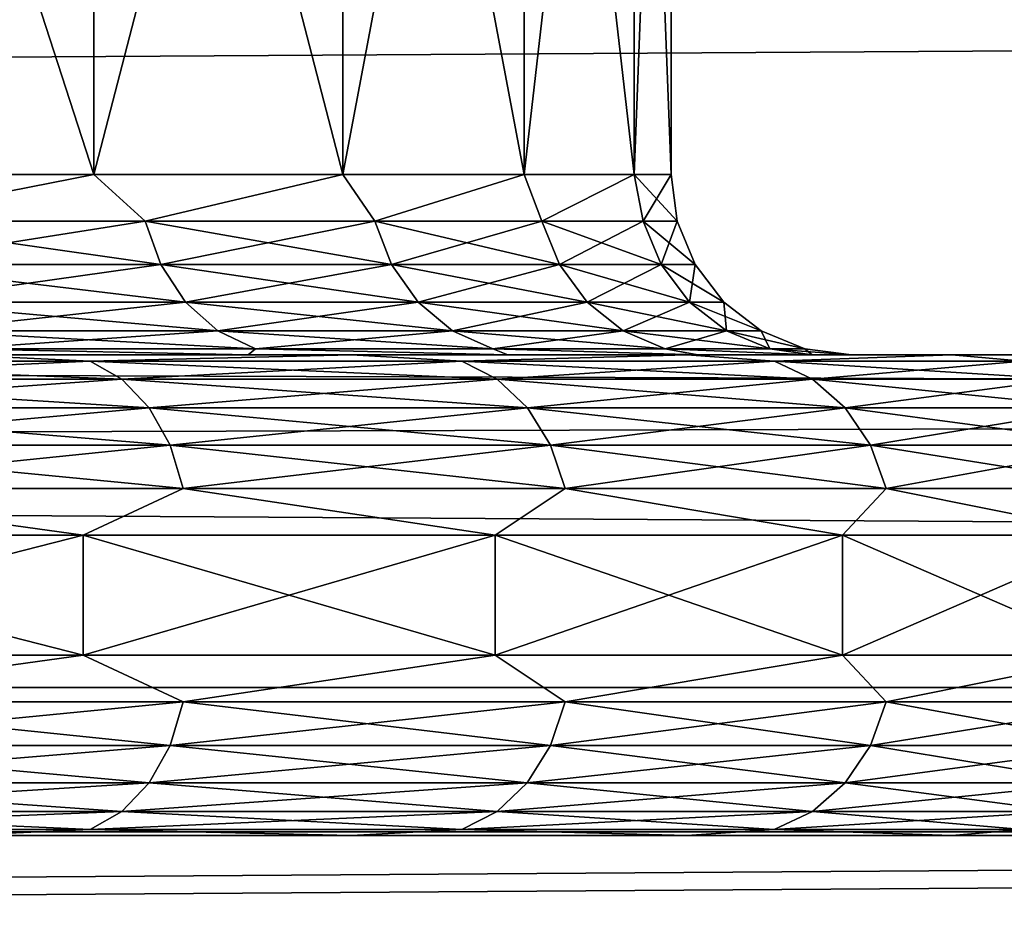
# Model space of a CAD drawing. Header units: metres. Extents: x -150 to 310, y -128 to 84.
# Tile 221 of 465: x 82.02 to 83.65, y 15.45 to 16.96. Entities that reach past the tile are written whole.
import ezdxf

# ---------------------------------------------------------------- set-up
doc = ezdxf.new("R2010")
doc.units = ezdxf.units.M
doc.layers.add('solid_26009703_SW0001', color=7, linetype='CONTINUOUS')
doc.layers.add('solid_26009703_SW0001_01', color=7, linetype='CONTINUOUS')

msp = doc.modelspace()

# ---------------------------------------------------------------- linework, layer by layer
at = {"layer": 'solid_26009703_SW0001'}
for points in [[(127.5, 17.451437, 14.981567), (-127.5, 17.451437, 14.981567), (-127.5, 15.846239, 16.670235)], [(127.5, 15.846239, 16.670235), (127.5, 17.451437, 14.981567), (-127.5, 15.846239, 16.670235)], [(97.199997, 16.989357, -12.343491), (-128, 16.990728, -12.341079), (-128, 15.604132, -14.053188)], [(97.199997, 16.320065, 13.215728), (-128, 15.604132, 14.053188), (-128, 16.990728, 12.341079)], [(97.199997, 16.989357, 12.343491), (97.199997, 16.320065, 13.215728), (-128, 16.990728, 12.341079)], [(97.199997, 16.320065, -13.215728), (97.199997, 16.989357, -12.343491), (-128, 15.604132, -14.053188)], [(97.199997, 15.606041, -14.051743), (97.199997, 16.320065, -13.215728), (-128, 15.604132, -14.053188)], [(97.199997, 16.320065, 13.215728), (97.199997, 15.606041, 14.051743), (-128, 15.604132, 14.053188)], [(127.5, 15.846239, 16.670235), (-127.5, 15.846239, 16.670235), (-127.5, 14.078438, 18.187841)], [(127.5, 14.078438, 18.187841), (127.5, 15.846239, 16.670235), (-127.5, 14.078438, 18.187841)], [(97.199997, 15.606041, -14.051743), (-128, 15.604132, -14.053188), (-128, 14.053188, -15.604132)], [(97.199997, 14.849242, -14.849242), (97.199997, 15.606041, -14.051743), (-128, 14.053188, -15.604132)], [(97.199997, 15.606041, 14.051743), (97.199997, 14.849242, 14.849242), (-128, 15.604132, 14.053188)], [(97.199997, 14.051743, 15.606041), (-128, 14.053188, 15.604132), (-128, 15.604132, 14.053188)], [(97.199997, 14.849242, 14.849242), (97.199997, 14.051743, 15.606041), (-128, 15.604132, 14.053188)], [(84.083221, 15.6, 1.004663), (68.916786, 15.6, 1.004697), (68.849998, 15.6)], [(84.150002, 15.6), (84.083221, 15.6, 1.004663), (68.849998, 15.6)], [(68.916779, 15.6, -1.004663), (84.150002, 15.6), (68.849998, 15.6)], [(83.889648, 15.6, 1.978549), (69.110367, 15.6, 1.978602), (68.916786, 15.6, 1.004697)], [(84.083221, 15.6, 1.004663), (83.889648, 15.6, 1.978549), (68.916786, 15.6, 1.004697)], [(83.566864, 15.6, 2.928069), (69.433151, 15.6, 2.928123), (69.110367, 15.6, 1.978602)], [(83.889648, 15.6, 1.978549), (83.566864, 15.6, 2.928069), (69.110367, 15.6, 1.978602)], [(83.125854, 15.6, 3.823303), (69.874168, 15.6, 3.823353), (69.433151, 15.6, 2.928123)], [(83.566864, 15.6, 2.928069), (83.125854, 15.6, 3.823303), (69.433151, 15.6, 2.928123)], [(82.567963, 15.6, 4.657895), (70.432076, 15.6, 4.65794), (69.874168, 15.6, 3.823353)], [(83.125854, 15.6, 3.823303), (82.567963, 15.6, 4.657895), (69.874168, 15.6, 3.823353)], [(82.567963, 15.6, 4.657895), (81.910393, 15.6, 5.407857), (70.432076, 15.6, 4.65794)]]:
    msp.add_3dface(points, dxfattribs=at)
at = {"layer": 'solid_26009703_SW0001_01'}
for points in [[(82.139168, 18.299999, -3.429255), (82.139168, 16.700001, -3.429255), (81.619698, 16.700001, -4.165181)], [(81.619698, 18.299999, -4.165181), (82.139168, 18.299999, -3.429255), (81.619698, 16.700001, -4.165181)], [(81.619698, 18.299999, 4.165181), (81.619698, 16.700001, 4.165181), (82.139168, 16.700001, 3.429255)], [(82.139168, 18.299999, 3.429255), (81.619698, 18.299999, 4.165181), (82.139168, 16.700001, 3.429255)], [(82.553596, 18.299999, -2.629448), (82.553596, 16.700001, -2.629448), (82.139168, 16.700001, -3.429255)], [(82.139168, 18.299999, -3.429255), (82.553596, 18.299999, -2.629448), (82.139168, 16.700001, -3.429255)], [(82.139168, 18.299999, 3.429255), (82.139168, 16.700001, 3.429255), (82.553596, 16.700001, 2.629447)], [(82.553596, 18.299999, 2.629447), (82.139168, 18.299999, 3.429255), (82.553596, 16.700001, 2.629447)], [(82.855255, 18.299999, -1.780659), (82.855255, 16.700001, -1.780659), (82.553596, 16.700001, -2.629448)], [(82.553596, 18.299999, -2.629448), (82.855255, 18.299999, -1.780659), (82.553596, 16.700001, -2.629448)], [(82.553596, 18.299999, 2.629447), (82.553596, 16.700001, 2.629447), (82.855255, 16.700001, 1.780658)], [(82.855255, 18.299999, 1.780658), (82.553596, 18.299999, 2.629447), (82.855255, 16.700001, 1.780658)], [(83.038528, 18.299999, -0.8987), (83.038528, 16.700001, -0.8987), (82.855255, 16.700001, -1.780659)], [(82.855255, 18.299999, -1.780659), (83.038528, 18.299999, -0.8987), (82.855255, 16.700001, -1.780659)], [(82.855255, 18.299999, 1.780658), (82.855255, 16.700001, 1.780658), (83.038528, 16.700001, 0.8987)], [(83.038528, 18.299999, 0.8987), (82.855255, 18.299999, 1.780658), (83.038528, 16.700001, 0.8987)], [(83.099998, 18.299999), (83.099998, 16.700001), (83.038528, 16.700001, -0.8987)], [(83.038528, 18.299999, -0.8987), (83.099998, 18.299999), (83.038528, 16.700001, -0.8987)], [(83.038528, 18.299999, 0.8987), (83.099998, 16.700001), (83.099998, 18.299999)], [(83.038528, 18.299999, 0.8987), (83.038528, 16.700001, 0.8987), (83.099998, 16.700001)], [(-127.5, 17.451437, -14.981567), (127.5, 17.451437, -14.981567), (127.5, 15.846239, -16.670235)], [(-127.5, 15.846239, -16.670235), (-127.5, 17.451437, -14.981567), (127.5, 15.846239, -16.670235)], [(81.744179, 16.622658, -4.023999), (81.619698, 16.700001, -4.165181), (82.139168, 16.700001, -3.429255)], [(81.744179, 16.622658, 4.023999), (82.139168, 16.700001, 3.429255), (81.619698, 16.700001, 4.165181)], [(82.224548, 16.622658, -3.305071), (81.744179, 16.622658, -4.023999), (82.139168, 16.700001, -3.429255)], [(81.744179, 16.622658, 4.023999), (82.224548, 16.622658, 3.305071), (82.139168, 16.700001, 3.429255)], [(82.224548, 16.622658, -3.305071), (82.139168, 16.700001, -3.429255), (82.553596, 16.700001, -2.629448)], [(82.224548, 16.622658, 3.305071), (82.553596, 16.700001, 2.629447), (82.139168, 16.700001, 3.429255)], [(82.606972, 16.622658, -2.529592), (82.224548, 16.622658, -3.305071), (82.553596, 16.700001, -2.629448)], [(82.224548, 16.622658, 3.305071), (82.606972, 16.622658, 2.529592), (82.553596, 16.700001, 2.629447)], [(82.606972, 16.622658, -2.529592), (82.553596, 16.700001, -2.629448), (82.855255, 16.700001, -1.780659)], [(82.606972, 16.622658, 2.529592), (82.855255, 16.700001, 1.780658), (82.553596, 16.700001, 2.629447)], [(82.884903, 16.622658, -1.71083), (82.606972, 16.622658, -2.529592), (82.855255, 16.700001, -1.780659)], [(82.606972, 16.622658, 2.529592), (82.884903, 16.622658, 1.71083), (82.855255, 16.700001, 1.780658)], [(82.884903, 16.622658, -1.71083), (82.855255, 16.700001, -1.780659), (83.038528, 16.700001, -0.8987)], [(82.884903, 16.622658, 1.71083), (83.038528, 16.700001, 0.8987), (82.855255, 16.700001, 1.780658)], [(83.053589, 16.622658, -0.862797), (82.884903, 16.622658, -1.71083), (83.038528, 16.700001, -0.8987)], [(82.884903, 16.622658, 1.71083), (83.053589, 16.622658, 0.862797), (83.038528, 16.700001, 0.8987)], [(83.053589, 16.622658, -0.862797), (83.038528, 16.700001, -0.8987), (83.099998, 16.700001)], [(83.110138, 16.622658), (83.099998, 16.700001), (83.038528, 16.700001, 0.8987)], [(83.053589, 16.622658, 0.862797), (83.110138, 16.622658), (83.038528, 16.700001, 0.8987)], [(83.110138, 16.622658), (83.053589, 16.622658, -0.862797), (83.099998, 16.700001)], [(81.767929, 16.550203, -4.042222), (81.744179, 16.622658, -4.023999), (82.224548, 16.622658, -3.305071)], [(82.250473, 16.550203, 3.320037), (82.224548, 16.622658, 3.305071), (81.744179, 16.622658, 4.023999)], [(81.767929, 16.550203, 4.042222), (82.250473, 16.550203, 3.320037), (81.744179, 16.622658, 4.023999)], [(82.250473, 16.550203, -3.320037), (81.767929, 16.550203, -4.042222), (82.224548, 16.622658, -3.305071)], [(82.250473, 16.550203, -3.320037), (82.224548, 16.622658, -3.305071), (82.606972, 16.622658, -2.529592)], [(82.634628, 16.550203, 2.541047), (82.606972, 16.622658, 2.529592), (82.224548, 16.622658, 3.305071)], [(82.250473, 16.550203, 3.320037), (82.634628, 16.550203, 2.541047), (82.224548, 16.622658, 3.305071)], [(82.634628, 16.550203, -2.541047), (82.250473, 16.550203, -3.320037), (82.606972, 16.622658, -2.529592)], [(82.634628, 16.550203, -2.541047), (82.606972, 16.622658, -2.529592), (82.884903, 16.622658, -1.71083)], [(82.913818, 16.550203, 1.718578), (82.884903, 16.622658, 1.71083), (82.606972, 16.622658, 2.529592)], [(82.634628, 16.550203, 2.541047), (82.913818, 16.550203, 1.718578), (82.606972, 16.622658, 2.529592)], [(82.913818, 16.550203, -1.718578), (82.634628, 16.550203, -2.541047), (82.884903, 16.622658, -1.71083)], [(82.913818, 16.550203, -1.718578), (82.884903, 16.622658, -1.71083), (83.053589, 16.622658, -0.862797)], [(83.083267, 16.550203, 0.866704), (83.053589, 16.622658, 0.862797), (82.884903, 16.622658, 1.71083)], [(82.913818, 16.550203, 1.718578), (83.083267, 16.550203, 0.866704), (82.884903, 16.622658, 1.71083)], [(83.083267, 16.550203, -0.866704), (82.913818, 16.550203, -1.718578), (83.053589, 16.622658, -0.862797)], [(83.083267, 16.550203, -0.866704), (83.053589, 16.622658, -0.862797), (83.110138, 16.622658)], [(83.053589, 16.622658, 0.862797), (83.140076, 16.550203), (83.110138, 16.622658)], [(83.083267, 16.550203, 0.866704), (83.140076, 16.550203), (83.053589, 16.622658, 0.862797)], [(83.140076, 16.550203), (83.083267, 16.550203, -0.866704), (83.110138, 16.622658)], [(81.805756, 16.48798, -4.071249), (81.767929, 16.550203, -4.042222), (82.250473, 16.550203, -3.320037)], [(82.291771, 16.48798, 3.343879), (82.250473, 16.550203, 3.320037), (81.767929, 16.550203, 4.042222)], [(81.805756, 16.48798, 4.071249), (82.291771, 16.48798, 3.343879), (81.767929, 16.550203, 4.042222)], [(82.291771, 16.48798, -3.343879), (81.805756, 16.48798, -4.071249), (82.250473, 16.550203, -3.320037)], [(82.291771, 16.48798, -3.343879), (82.250473, 16.550203, -3.320037), (82.634628, 16.550203, -2.541047)], [(82.67868, 16.48798, 2.559294), (82.634628, 16.550203, 2.541047), (82.250473, 16.550203, 3.320037)], [(82.291771, 16.48798, 3.343879), (82.67868, 16.48798, 2.559294), (82.250473, 16.550203, 3.320037)], [(82.67868, 16.48798, -2.559294), (82.291771, 16.48798, -3.343879), (82.634628, 16.550203, -2.541047)], [(82.67868, 16.48798, -2.559294), (82.634628, 16.550203, -2.541047), (82.913818, 16.550203, -1.718578)], [(82.959877, 16.48798, 1.730919), (82.913818, 16.550203, 1.718578), (82.634628, 16.550203, 2.541047)], [(82.67868, 16.48798, 2.559294), (82.959877, 16.48798, 1.730919), (82.634628, 16.550203, 2.541047)], [(82.959877, 16.48798, -1.730919), (82.67868, 16.48798, -2.559294), (82.913818, 16.550203, -1.718578)], [(82.959877, 16.48798, -1.730919), (82.913818, 16.550203, -1.718578), (83.083267, 16.550203, -0.866704)], [(83.130539, 16.48798, 0.872927), (83.083267, 16.550203, 0.866704), (82.913818, 16.550203, 1.718578)], [(82.959877, 16.48798, 1.730919), (83.130539, 16.48798, 0.872927), (82.913818, 16.550203, 1.718578)], [(83.130539, 16.48798, -0.872927), (82.959877, 16.48798, -1.730919), (83.083267, 16.550203, -0.866704)], [(83.130539, 16.48798, -0.872927), (83.083267, 16.550203, -0.866704), (83.140076, 16.550203)], [(83.083267, 16.550203, 0.866704), (83.187759, 16.48798), (83.140076, 16.550203)], [(83.130539, 16.48798, 0.872927), (83.187759, 16.48798), (83.083267, 16.550203, 0.866704)], [(83.187759, 16.48798), (83.130539, 16.48798, -0.872927), (83.140076, 16.550203)], [(81.85508, 16.440231, -4.109098), (81.805756, 16.48798, -4.071249), (82.291771, 16.48798, -3.343879)], [(82.345612, 16.440231, 3.374966), (82.291771, 16.48798, 3.343879), (81.805756, 16.48798, 4.071249)], [(81.85508, 16.440231, 4.109098), (82.345612, 16.440231, 3.374966), (81.805756, 16.48798, 4.071249)], [(82.345612, 16.440231, -3.374966), (81.85508, 16.440231, -4.109098), (82.291771, 16.48798, -3.343879)], [(82.345612, 16.440231, -3.374966), (82.291771, 16.48798, -3.343879), (82.67868, 16.48798, -2.559294)], [(82.736122, 16.440231, 2.583087), (82.67868, 16.48798, 2.559294), (82.291771, 16.48798, 3.343879)], [(82.345612, 16.440231, 3.374966), (82.736122, 16.440231, 2.583087), (82.291771, 16.48798, 3.343879)], [(82.736122, 16.440231, -2.583087), (82.345612, 16.440231, -3.374966), (82.67868, 16.48798, -2.559294)], [(82.736122, 16.440231, -2.583087), (82.67868, 16.48798, -2.559294), (82.959877, 16.48798, -1.730919)], [(83.019936, 16.440231, 1.747011), (82.959877, 16.48798, 1.730919), (82.67868, 16.48798, 2.559294)], [(82.736122, 16.440231, 2.583087), (83.019936, 16.440231, 1.747011), (82.67868, 16.48798, 2.559294)], [(83.019936, 16.440231, -1.747011), (82.736122, 16.440231, -2.583087), (82.959877, 16.48798, -1.730919)], [(83.019936, 16.440231, -1.747011), (82.959877, 16.48798, -1.730919), (83.130539, 16.48798, -0.872927)], [(83.192184, 16.440231, 0.881043), (83.130539, 16.48798, 0.872927), (82.959877, 16.48798, 1.730919)], [(83.019936, 16.440231, 1.747011), (83.192184, 16.440231, 0.881043), (82.959877, 16.48798, 1.730919)], [(83.192184, 16.440231, -0.881043), (83.019936, 16.440231, -1.747011), (83.130539, 16.48798, -0.872927)], [(83.192184, 16.440231, -0.881043), (83.130539, 16.48798, -0.872927), (83.187759, 16.48798)], [(83.130539, 16.48798, 0.872927), (83.249931, 16.440231), (83.187759, 16.48798)], [(83.192184, 16.440231, 0.881043), (83.249931, 16.440231), (83.130539, 16.48798, 0.872927)], [(83.249931, 16.440231), (83.192184, 16.440231, -0.881043), (83.187759, 16.48798)], [(81.912537, 16.410223, -4.153186), (81.85508, 16.440231, -4.109098), (82.345612, 16.440231, -3.374966)], [(82.408333, 16.410223, 3.411177), (82.345612, 16.440231, 3.374966), (81.85508, 16.440231, 4.109098)], [(81.912537, 16.410223, 4.153186), (82.408333, 16.410223, 3.411177), (81.85508, 16.440231, 4.109098)], [(82.408333, 16.410223, -3.411177), (81.912537, 16.410223, -4.153186), (82.345612, 16.440231, -3.374966)], [(82.408333, 16.410223, -3.411177), (82.345612, 16.440231, -3.374966), (82.736122, 16.440231, -2.583087)], [(82.803032, 16.410223, 2.610802), (82.736122, 16.440231, 2.583087), (82.345612, 16.440231, 3.374966)], [(82.408333, 16.410223, 3.411177), (82.803032, 16.410223, 2.610802), (82.345612, 16.440231, 3.374966)], [(82.803032, 16.410223, -2.610802), (82.408333, 16.410223, -3.411177), (82.736122, 16.440231, -2.583087)], [(82.803032, 16.410223, -2.610802), (82.736122, 16.440231, -2.583087), (83.019936, 16.440231, -1.747011)], [(83.08989, 16.410223, 1.765755), (83.019936, 16.440231, 1.747011), (82.736122, 16.440231, 2.583087)], [(82.803032, 16.410223, 2.610802), (83.08989, 16.410223, 1.765755), (82.736122, 16.440231, 2.583087)], [(83.08989, 16.410223, -1.765755), (82.803032, 16.410223, -2.610802), (83.019936, 16.440231, -1.747011)], [(83.08989, 16.410223, -1.765755), (83.019936, 16.440231, -1.747011), (83.192184, 16.440231, -0.881043)], [(83.263985, 16.410223, 0.890496), (83.192184, 16.440231, 0.881043), (83.019936, 16.440231, 1.747011)], [(83.08989, 16.410223, 1.765755), (83.263985, 16.410223, 0.890496), (83.019936, 16.440231, 1.747011)], [(83.263985, 16.410223, -0.890496), (83.08989, 16.410223, -1.765755), (83.192184, 16.440231, -0.881043)], [(83.263985, 16.410223, -0.890496), (83.192184, 16.440231, -0.881043), (83.249931, 16.440231)], [(83.192184, 16.440231, 0.881043), (83.322357, 16.410223), (83.249931, 16.440231)], [(83.263985, 16.410223, 0.890496), (83.322357, 16.410223), (83.192184, 16.440231, 0.881043)], [(83.322357, 16.410223), (83.263985, 16.410223, -0.890496), (83.249931, 16.440231)], [(81.912537, 16.410223, 4.153186), (81.85144, 16.4, 4.355413), (82.396133, 16.4, 3.583447)], [(81.912537, 16.410223, -4.153186), (82.396172, 16.4, -3.583392), (81.851479, 16.4, -4.355364)], [(82.408333, 16.410223, -3.411177), (82.396172, 16.4, -3.583392), (81.912537, 16.410223, -4.153186)], [(81.912537, 16.410223, 4.153186), (82.396133, 16.4, 3.583447), (82.408333, 16.410223, 3.411177)], [(82.408333, 16.410223, 3.411177), (82.396133, 16.4, 3.583447), (82.827995, 16.4, 2.749725)], [(82.408333, 16.410223, -3.411177), (82.828018, 16.4, -2.749666), (82.396172, 16.4, -3.583392)], [(82.803032, 16.410223, -2.610802), (82.828018, 16.4, -2.749666), (82.408333, 16.410223, -3.411177)], [(82.408333, 16.410223, 3.411177), (82.827995, 16.4, 2.749725), (82.803032, 16.410223, 2.610802)], [(82.803032, 16.410223, -2.610802), (83.144516, 16.4, -1.859778), (82.828018, 16.4, -2.749666)], [(83.08989, 16.410223, -1.765755), (83.144516, 16.4, -1.859778), (82.803032, 16.410223, -2.610802)], [(82.803032, 16.410223, 2.610802), (82.827995, 16.4, 2.749725), (83.144501, 16.4, 1.859837)], [(82.803032, 16.410223, 2.610802), (83.144501, 16.4, 1.859837), (83.08989, 16.410223, 1.765755)], [(83.08989, 16.410223, -1.765755), (83.334587, 16.4, -0.944784), (83.144516, 16.4, -1.859778)], [(83.263985, 16.410223, -0.890496), (83.334587, 16.4, -0.944784), (83.08989, 16.410223, -1.765755)], [(83.08989, 16.410223, 1.765755), (83.144501, 16.4, 1.859837), (83.334579, 16.4, 0.944822)], [(83.08989, 16.410223, 1.765755), (83.334579, 16.4, 0.944822), (83.263985, 16.410223, 0.890496)], [(83.263985, 16.410223, 0.890496), (83.334579, 16.4, 0.944822), (83.400002, 16.4)], [(83.263985, 16.410223, 0.890496), (83.400002, 16.4), (83.322357, 16.410223)], [(83.322357, 16.410223), (83.334587, 16.4, -0.944784), (83.263985, 16.410223, -0.890496)], [(83.322357, 16.410223), (83.400002, 16.4), (83.334587, 16.4, -0.944784)], [(81.209999, 16.4, 5.041727), (81.910385, 16.4, 5.407865), (82.567955, 16.4, 4.657904)], [(81.85144, 16.4, 4.355413), (81.209999, 16.4, 5.041727), (82.567955, 16.4, 4.657904)], [(81.210045, 16.4, -5.041684), (82.567924, 16.4, -4.657939), (81.910355, 16.4, -5.407897)], [(81.210045, 16.4, -5.041684), (81.851479, 16.4, -4.355364), (82.567924, 16.4, -4.657939)], [(82.133209, 16.389778, -5.289937), (81.425789, 16.389778, -5.954253), (81.910355, 16.4, -5.407897)], [(81.425789, 16.389778, 5.954253), (82.133209, 16.389778, 5.289937), (81.910385, 16.4, 5.407865)], [(81.471947, 16.359768, -6.010056), (81.425789, 16.389778, -5.954253), (82.133209, 16.389778, -5.289937)], [(82.186005, 16.359768, 5.339514), (82.133209, 16.389778, 5.289937), (81.425789, 16.389778, 5.954253)], [(81.471947, 16.359768, 6.010056), (82.186005, 16.359768, 5.339514), (81.425789, 16.389778, 5.954253)], [(82.186005, 16.359768, -5.339514), (81.471947, 16.359768, -6.010056), (82.133209, 16.389778, -5.289937)], [(81.85144, 16.4, 4.355413), (82.567955, 16.4, 4.657904), (83.125854, 16.4, 3.823313)], [(82.396133, 16.4, 3.583447), (81.85144, 16.4, 4.355413), (83.125854, 16.4, 3.823313)], [(81.851479, 16.4, -4.355364), (83.125832, 16.4, -3.823353), (82.567924, 16.4, -4.657939)], [(81.851479, 16.4, -4.355364), (82.396172, 16.4, -3.583392), (83.125832, 16.4, -3.823353)], [(82.133209, 16.389778, -5.289937), (81.910355, 16.4, -5.407897), (82.567924, 16.4, -4.657939)], [(82.133209, 16.389778, 5.289937), (82.567955, 16.4, 4.657904), (81.910385, 16.4, 5.407865)], [(82.751793, 16.389778, -4.542196), (82.133209, 16.389778, -5.289937), (82.567924, 16.4, -4.657939)], [(82.133209, 16.389778, 5.289937), (82.751793, 16.389778, 4.542196), (82.567955, 16.4, 4.657904)], [(82.186005, 16.359768, -5.339514), (82.133209, 16.389778, -5.289937), (82.751793, 16.389778, -4.542196)], [(82.810387, 16.359768, 4.584765), (82.751793, 16.389778, 4.542196), (82.133209, 16.389778, 5.289937)], [(82.186005, 16.359768, 5.339514), (82.810387, 16.359768, 4.584765), (82.133209, 16.389778, 5.289937)], [(82.810387, 16.359768, -4.584765), (82.186005, 16.359768, -5.339514), (82.751793, 16.389778, -4.542196)], [(82.396133, 16.4, 3.583447), (83.125854, 16.4, 3.823313), (83.566864, 16.4, 2.928081)], [(82.827995, 16.4, 2.749725), (82.396133, 16.4, 3.583447), (83.566864, 16.4, 2.928081)], [(82.396172, 16.4, -3.583392), (83.566849, 16.4, -2.928124), (83.125832, 16.4, -3.823353)], [(82.396172, 16.4, -3.583392), (82.828018, 16.4, -2.749666), (83.566849, 16.4, -2.928124)], [(82.751793, 16.389778, -4.542196), (82.567924, 16.4, -4.657939), (83.125832, 16.4, -3.823353)], [(82.751793, 16.389778, 4.542196), (83.125854, 16.4, 3.823313), (82.567955, 16.4, 4.657904)], [(83.27179, 16.389778, -3.722822), (82.751793, 16.389778, -4.542196), (83.125832, 16.4, -3.823353)], [(82.751793, 16.389778, 4.542196), (83.27179, 16.389778, 3.722822), (83.125854, 16.4, 3.823313)], [(82.810387, 16.359768, -4.584765), (82.751793, 16.389778, -4.542196), (83.27179, 16.389778, -3.722822)], [(83.335251, 16.359768, 3.757711), (83.27179, 16.389778, 3.722822), (82.751793, 16.389778, 4.542196)], [(82.810387, 16.359768, 4.584765), (83.335251, 16.359768, 3.757711), (82.751793, 16.389778, 4.542196)], [(83.335251, 16.359768, -3.757711), (82.810387, 16.359768, -4.584765), (83.27179, 16.389778, -3.722822)], [(82.827995, 16.4, 2.749725), (83.566864, 16.4, 2.928081), (83.889648, 16.4, 1.978561)], [(83.144501, 16.4, 1.859837), (82.827995, 16.4, 2.749725), (83.889648, 16.4, 1.978561)], [(82.828018, 16.4, -2.749666), (83.889633, 16.4, -1.978604), (83.566849, 16.4, -2.928124)], [(82.828018, 16.4, -2.749666), (83.144516, 16.4, -1.859778), (83.889633, 16.4, -1.978604)], [(83.27179, 16.389778, -3.722822), (83.125832, 16.4, -3.823353), (83.566849, 16.4, -2.928124)], [(83.27179, 16.389778, 3.722822), (83.566864, 16.4, 2.928081), (83.125854, 16.4, 3.823313)], [(83.144501, 16.4, 1.859837), (83.889648, 16.4, 1.978561), (84.083221, 16.4, 1.004671)], [(83.334579, 16.4, 0.944822), (83.144501, 16.4, 1.859837), (84.083221, 16.4, 1.004671)], [(83.144516, 16.4, -1.859778), (84.083214, 16.4, -1.004699), (83.889633, 16.4, -1.978604)], [(83.144516, 16.4, -1.859778), (83.334587, 16.4, -0.944784), (84.083214, 16.4, -1.004699)], [(83.684982, 16.389778, -2.844736), (83.27179, 16.389778, -3.722822), (83.566849, 16.4, -2.928124)], [(83.27179, 16.389778, 3.722822), (83.684982, 16.389778, 2.844736), (83.566864, 16.4, 2.928081)], [(83.335251, 16.359768, -3.757711), (83.27179, 16.389778, -3.722822), (83.684982, 16.389778, -2.844736)], [(83.752319, 16.359768, 2.871397), (83.684982, 16.389778, 2.844736), (83.27179, 16.389778, 3.722822)], [(83.335251, 16.359768, 3.757711), (83.752319, 16.359768, 2.871397), (83.27179, 16.389778, 3.722822)], [(83.334579, 16.4, 0.944822), (84.083221, 16.4, 1.004671), (84.150002, 16.4)], [(83.334579, 16.4, 0.944822), (84.150002, 16.4), (83.400002, 16.4)], [(83.334587, 16.4, -0.944784), (83.400002, 16.4), (84.083214, 16.4, -1.004699)], [(83.752319, 16.359768, -2.871397), (83.335251, 16.359768, -3.757711), (83.684982, 16.389778, -2.844736)], [(83.400002, 16.4), (84.150002, 16.4), (84.083214, 16.4, -1.004699)], [(83.684982, 16.389778, -2.844736), (83.566849, 16.4, -2.928124), (83.889633, 16.4, -1.978604)], [(83.684982, 16.389778, 2.844736), (83.889648, 16.4, 1.978561), (83.566864, 16.4, 2.928081)], [(81.511581, 16.312021, -6.057962), (81.471947, 16.359768, -6.010056), (82.186005, 16.359768, -5.339514)], [(82.231331, 16.312021, 5.382076), (82.186005, 16.359768, 5.339514), (81.471947, 16.359768, 6.010056)], [(81.511581, 16.312021, 6.057962), (82.231331, 16.312021, 5.382076), (81.471947, 16.359768, 6.010056)], [(82.231331, 16.312021, -5.382076), (81.511581, 16.312021, -6.057962), (82.186005, 16.359768, -5.339514)], [(82.231331, 16.312021, -5.382076), (82.186005, 16.359768, -5.339514), (82.810387, 16.359768, -4.584765)], [(82.860687, 16.312021, 4.621311), (82.810387, 16.359768, 4.584765), (82.186005, 16.359768, 5.339514)], [(82.231331, 16.312021, 5.382076), (82.860687, 16.312021, 4.621311), (82.186005, 16.359768, 5.339514)], [(82.860687, 16.312021, -4.621311), (82.231331, 16.312021, -5.382076), (82.810387, 16.359768, -4.584765)], [(82.860687, 16.312021, -4.621311), (82.810387, 16.359768, -4.584765), (83.335251, 16.359768, -3.757711)], [(83.389732, 16.312021, 3.787664), (83.335251, 16.359768, 3.757711), (82.810387, 16.359768, 4.584765)], [(82.860687, 16.312021, 4.621311), (83.389732, 16.312021, 3.787664), (82.810387, 16.359768, 4.584765)], [(83.389732, 16.312021, -3.787664), (82.860687, 16.312021, -4.621311), (83.335251, 16.359768, -3.757711)], [(83.389732, 16.312021, -3.787664), (83.335251, 16.359768, -3.757711), (83.752319, 16.359768, -2.871397)], [(83.810127, 16.312021, 2.894285), (83.752319, 16.359768, 2.871397), (83.335251, 16.359768, 3.757711)], [(83.389732, 16.312021, 3.787664), (83.810127, 16.312021, 2.894285), (83.335251, 16.359768, 3.757711)], [(83.810127, 16.312021, -2.894285), (83.389732, 16.312021, -3.787664), (83.752319, 16.359768, -2.871397)], [(81.541977, 16.249796, -6.094702), (81.511581, 16.312021, -6.057962), (82.231331, 16.312021, -5.382076)], [(82.26609, 16.249796, 5.414717), (82.231331, 16.312021, 5.382076), (81.511581, 16.312021, 6.057962)], [(81.541977, 16.249796, 6.094702), (82.26609, 16.249796, 5.414717), (81.511581, 16.312021, 6.057962)], [(82.26609, 16.249796, -5.414717), (81.541977, 16.249796, -6.094702), (82.231331, 16.312021, -5.382076)], [(82.26609, 16.249796, -5.414717), (82.231331, 16.312021, -5.382076), (82.860687, 16.312021, -4.621311)], [(82.899261, 16.249796, 4.649337), (82.860687, 16.312021, 4.621311), (82.231331, 16.312021, 5.382076)], [(82.26609, 16.249796, 5.414717), (82.899261, 16.249796, 4.649337), (82.231331, 16.312021, 5.382076)], [(82.899261, 16.249796, -4.649337), (82.26609, 16.249796, -5.414717), (82.860687, 16.312021, -4.621311)], [(82.899261, 16.249796, -4.649337), (82.860687, 16.312021, -4.621311), (83.389732, 16.312021, -3.787664)], [(83.431519, 16.249796, 3.810636), (83.389732, 16.312021, 3.787664), (82.860687, 16.312021, 4.621311)], [(82.899261, 16.249796, 4.649337), (83.431519, 16.249796, 3.810636), (82.860687, 16.312021, 4.621311)], [(83.431519, 16.249796, -3.810636), (82.899261, 16.249796, -4.649337), (83.389732, 16.312021, -3.787664)], [(83.431519, 16.249796, -3.810636), (83.389732, 16.312021, -3.787664), (83.810127, 16.312021, -2.894285)], [(83.854462, 16.249796, 2.911838), (83.810127, 16.312021, 2.894285), (83.389732, 16.312021, 3.787664)], [(83.431519, 16.249796, 3.810636), (83.854462, 16.249796, 2.911838), (83.389732, 16.312021, 3.787664)], [(83.854462, 16.249796, -2.911838), (83.431519, 16.249796, -3.810636), (83.810127, 16.312021, -2.894285)], [(81.561058, 16.177341, -6.117766), (81.541977, 16.249796, -6.094702), (82.26609, 16.249796, -5.414717)], [(82.28791, 16.177341, 5.435207), (82.26609, 16.249796, 5.414717), (81.541977, 16.249796, 6.094702)], [(81.561058, 16.177341, 6.117766), (82.28791, 16.177341, 5.435207), (81.541977, 16.249796, 6.094702)], [(82.28791, 16.177341, -5.435207), (81.561058, 16.177341, -6.117766), (82.26609, 16.249796, -5.414717)], [(82.28791, 16.177341, -5.435207), (82.26609, 16.249796, -5.414717), (82.899261, 16.249796, -4.649337)], [(82.923477, 16.177341, 4.666932), (82.899261, 16.249796, 4.649337), (82.26609, 16.249796, 5.414717)], [(82.28791, 16.177341, 5.435207), (82.923477, 16.177341, 4.666932), (82.26609, 16.249796, 5.414717)], [(82.923477, 16.177341, -4.666932), (82.28791, 16.177341, -5.435207), (82.899261, 16.249796, -4.649337)], [(82.923477, 16.177341, -4.666932), (82.899261, 16.249796, -4.649337), (83.431519, 16.249796, -3.810636)], [(83.457748, 16.177341, 3.825056), (83.431519, 16.249796, 3.810636), (82.899261, 16.249796, 4.649337)], [(82.923477, 16.177341, 4.666932), (83.457748, 16.177341, 3.825056), (82.899261, 16.249796, 4.649337)], [(83.457748, 16.177341, -3.825056), (82.923477, 16.177341, -4.666932), (83.431519, 16.249796, -3.810636)], [(83.457748, 16.177341, -3.825056), (83.431519, 16.249796, -3.810636), (83.854462, 16.249796, -2.911838)], [(83.882294, 16.177341, 2.922857), (83.854462, 16.249796, 2.911838), (83.431519, 16.249796, 3.810636)], [(83.457748, 16.177341, 3.825056), (83.882294, 16.177341, 2.922857), (83.431519, 16.249796, 3.810636)], [(83.882294, 16.177341, -2.922857), (83.457748, 16.177341, -3.825056), (83.854462, 16.249796, -2.911838)], [(81.561058, 16.177341, -6.117766), (82.121498, 16.1, -5.621499), (81.339653, 16.1, -6.307159)], [(81.561058, 16.177341, 6.117766), (81.339653, 16.1, 6.307159), (82.121498, 16.1, 5.6215)], [(82.28791, 16.177341, -5.435207), (82.121498, 16.1, -5.621499), (81.561058, 16.177341, -6.117766)], [(81.561058, 16.177341, 6.117766), (82.121498, 16.1, 5.6215), (82.28791, 16.177341, 5.435207)], [(82.28791, 16.177341, -5.435207), (82.807159, 16.1, -4.839654), (82.121498, 16.1, -5.621499)], [(82.28791, 16.177341, 5.435207), (82.121498, 16.1, 5.6215), (82.807159, 16.1, 4.839654)], [(82.923477, 16.177341, -4.666932), (82.807159, 16.1, -4.839654), (82.28791, 16.177341, -5.435207)], [(82.28791, 16.177341, 5.435207), (82.807159, 16.1, 4.839654), (82.923477, 16.177341, 4.666932)], [(82.923477, 16.177341, -4.666932), (83.384903, 16.1, -3.975001), (82.807159, 16.1, -4.839654)], [(82.923477, 16.177341, 4.666932), (82.807159, 16.1, 4.839654), (83.384903, 16.1, 3.975002)], [(83.457748, 16.177341, -3.825056), (83.384903, 16.1, -3.975001), (82.923477, 16.177341, -4.666932)], [(82.923477, 16.177341, 4.666932), (83.384903, 16.1, 3.975002), (83.457748, 16.177341, 3.825056)], [(83.457748, 16.177341, -3.825056), (83.844841, 16.1, -3.042334), (83.384903, 16.1, -3.975001)], [(83.457748, 16.177341, 3.825056), (83.384903, 16.1, 3.975002), (83.844841, 16.1, 3.042334)], [(83.882294, 16.177341, -2.922857), (83.844841, 16.1, -3.042334), (83.457748, 16.177341, -3.825056)], [(83.457748, 16.177341, 3.825056), (83.844841, 16.1, 3.042334), (83.882294, 16.177341, 2.922857)], [(81.339653, 15.9, -6.307159), (81.339653, 16.1, -6.307159), (82.121498, 16.1, -5.621499)], [(82.121498, 15.9, -5.621499), (81.339653, 15.9, -6.307159), (82.121498, 16.1, -5.621499)], [(82.121498, 15.9, 5.6215), (82.121498, 16.1, 5.6215), (81.339653, 16.1, 6.307159)], [(81.339653, 15.9, 6.307159), (82.121498, 15.9, 5.6215), (81.339653, 16.1, 6.307159)], [(82.121498, 15.9, -5.621499), (82.121498, 16.1, -5.621499), (82.807159, 16.1, -4.839654)], [(82.807159, 15.9, -4.839654), (82.121498, 15.9, -5.621499), (82.807159, 16.1, -4.839654)], [(82.807159, 15.9, 4.839654), (82.807159, 16.1, 4.839654), (82.121498, 16.1, 5.6215)], [(82.121498, 15.9, 5.6215), (82.807159, 15.9, 4.839654), (82.121498, 16.1, 5.6215)], [(82.807159, 15.9, -4.839654), (82.807159, 16.1, -4.839654), (83.384903, 16.1, -3.975001)], [(83.384903, 15.9, -3.975001), (82.807159, 15.9, -4.839654), (83.384903, 16.1, -3.975001)], [(83.384903, 15.9, 3.975001), (83.384903, 16.1, 3.975002), (82.807159, 16.1, 4.839654)], [(82.807159, 15.9, 4.839654), (83.384903, 15.9, 3.975001), (82.807159, 16.1, 4.839654)], [(83.384903, 15.9, -3.975001), (83.384903, 16.1, -3.975001), (83.844841, 16.1, -3.042334)], [(83.844841, 15.9, -3.042334), (83.384903, 15.9, -3.975001), (83.844841, 16.1, -3.042334)], [(83.844841, 15.9, 3.042334), (83.844841, 16.1, 3.042334), (83.384903, 16.1, 3.975002)], [(83.384903, 15.9, 3.975001), (83.844841, 15.9, 3.042334), (83.384903, 16.1, 3.975002)], [(81.561005, 15.822354, -6.117704), (81.339653, 15.9, -6.307159), (82.121498, 15.9, -5.621499)], [(81.561005, 15.822354, 6.117704), (82.121498, 15.9, 5.6215), (81.339653, 15.9, 6.307159)], [(82.287849, 15.822354, -5.435152), (81.561005, 15.822354, -6.117704), (82.121498, 15.9, -5.621499)], [(81.561005, 15.822354, 6.117704), (82.287849, 15.822354, 5.435152), (82.121498, 15.9, 5.6215)], [(82.287849, 15.822354, -5.435152), (82.121498, 15.9, -5.621499), (82.807159, 15.9, -4.839654)], [(82.287849, 15.822354, 5.435152), (82.807159, 15.9, 4.839654), (82.121498, 15.9, 5.6215)], [(82.923416, 15.822354, -4.666884), (82.287849, 15.822354, -5.435152), (82.807159, 15.9, -4.839654)], [(82.287849, 15.822354, 5.435152), (82.923416, 15.822354, 4.666884), (82.807159, 15.9, 4.839654)], [(82.923416, 15.822354, -4.666884), (82.807159, 15.9, -4.839654), (83.384903, 15.9, -3.975001)], [(82.923416, 15.822354, 4.666884), (83.384903, 15.9, 3.975001), (82.807159, 15.9, 4.839654)], [(83.45768, 15.822354, -3.825017), (82.923416, 15.822354, -4.666884), (83.384903, 15.9, -3.975001)], [(82.923416, 15.822354, 4.666884), (83.45768, 15.822354, 3.825017), (83.384903, 15.9, 3.975001)], [(83.45768, 15.822354, -3.825017), (83.384903, 15.9, -3.975001), (83.844841, 15.9, -3.042334)], [(83.45768, 15.822354, 3.825017), (83.844841, 15.9, 3.042334), (83.384903, 15.9, 3.975001)], [(83.882217, 15.822354, -2.922827), (83.45768, 15.822354, -3.825017), (83.844841, 15.9, -3.042334)], [(83.45768, 15.822354, 3.825017), (83.882217, 15.822354, 2.922827), (83.844841, 15.9, 3.042334)], [(-127.5, 15.846239, -16.670235), (127.5, 15.846239, -16.670235), (127.5, 14.078438, -18.187841)], [(-127.5, 14.078438, -18.187841), (-127.5, 15.846239, -16.670235), (127.5, 14.078438, -18.187841)], [(81.541878, 15.749932, -6.094581), (81.561005, 15.822354, -6.117704), (82.287849, 15.822354, -5.435152)], [(82.265976, 15.749932, -5.414609), (81.541878, 15.749932, -6.094581), (82.287849, 15.822354, -5.435152)], [(81.541878, 15.749932, 6.094581), (82.265976, 15.749932, 5.414609), (81.561005, 15.822354, 6.117704)], [(82.265976, 15.749932, 5.414609), (82.287849, 15.822354, 5.435152), (81.561005, 15.822354, 6.117704)], [(82.265976, 15.749932, -5.414609), (82.287849, 15.822354, -5.435152), (82.923416, 15.822354, -4.666884)], [(82.899139, 15.749932, -4.649245), (82.265976, 15.749932, -5.414609), (82.923416, 15.822354, -4.666884)], [(82.265976, 15.749932, 5.414609), (82.899139, 15.749932, 4.649245), (82.287849, 15.822354, 5.435152)], [(82.899139, 15.749932, 4.649245), (82.923416, 15.822354, 4.666884), (82.287849, 15.822354, 5.435152)], [(82.899139, 15.749932, -4.649245), (82.923416, 15.822354, -4.666884), (83.45768, 15.822354, -3.825017)], [(83.431381, 15.749932, -3.81056), (82.899139, 15.749932, -4.649245), (83.45768, 15.822354, -3.825017)], [(82.899139, 15.749932, 4.649245), (83.431381, 15.749932, 3.81056), (82.923416, 15.822354, 4.666884)], [(83.431381, 15.749932, 3.81056), (83.45768, 15.822354, 3.825017), (82.923416, 15.822354, 4.666884)], [(83.431381, 15.749932, -3.81056), (83.45768, 15.822354, -3.825017), (83.882217, 15.822354, -2.922827)], [(83.854317, 15.749932, -2.91178), (83.431381, 15.749932, -3.81056), (83.882217, 15.822354, -2.922827)], [(83.431381, 15.749932, 3.81056), (83.854317, 15.749932, 2.91178), (83.45768, 15.822354, 3.825017)], [(83.854317, 15.749932, 2.91178), (83.882217, 15.822354, 2.922827), (83.45768, 15.822354, 3.825017)], [(81.511444, 15.687757, -6.057791), (81.541878, 15.749932, -6.094581), (82.265976, 15.749932, -5.414609)], [(82.231163, 15.687757, -5.381924), (81.511444, 15.687757, -6.057791), (82.265976, 15.749932, -5.414609)], [(81.511444, 15.687757, 6.057791), (82.231163, 15.687757, 5.381924), (81.541878, 15.749932, 6.094581)], [(82.231163, 15.687757, 5.381924), (82.265976, 15.749932, 5.414609), (81.541878, 15.749932, 6.094581)], [(82.231163, 15.687757, -5.381924), (82.265976, 15.749932, -5.414609), (82.899139, 15.749932, -4.649245)], [(82.860512, 15.687757, -4.62118), (82.231163, 15.687757, -5.381924), (82.899139, 15.749932, -4.649245)], [(82.231163, 15.687757, 5.381924), (82.860512, 15.687757, 4.62118), (82.265976, 15.749932, 5.414609)], [(82.860512, 15.687757, 4.62118), (82.899139, 15.749932, 4.649245), (82.265976, 15.749932, 5.414609)], [(82.860512, 15.687757, -4.62118), (82.899139, 15.749932, -4.649245), (83.431381, 15.749932, -3.81056)], [(83.389542, 15.687757, -3.787557), (82.860512, 15.687757, -4.62118), (83.431381, 15.749932, -3.81056)], [(82.860512, 15.687757, 4.62118), (83.389542, 15.687757, 3.787557), (82.899139, 15.749932, 4.649245)], [(83.389542, 15.687757, 3.787557), (83.431381, 15.749932, 3.81056), (82.899139, 15.749932, 4.649245)], [(83.389542, 15.687757, -3.787557), (83.431381, 15.749932, -3.81056), (83.854317, 15.749932, -2.91178)], [(83.809921, 15.687757, -2.894203), (83.389542, 15.687757, -3.787557), (83.854317, 15.749932, -2.91178)], [(83.389542, 15.687757, 3.787557), (83.809921, 15.687757, 2.894203), (83.431381, 15.749932, 3.81056)], [(83.809921, 15.687757, 2.894203), (83.854317, 15.749932, 2.91178), (83.431381, 15.749932, 3.81056)], [(81.471779, 15.640075, -6.009846), (81.511444, 15.687757, -6.057791), (82.231163, 15.687757, -5.381924)], [(82.185806, 15.640075, -5.339328), (81.471779, 15.640075, -6.009846), (82.231163, 15.687757, -5.381924)], [(81.471779, 15.640075, 6.009846), (82.185806, 15.640075, 5.339328), (81.511444, 15.687757, 6.057791)], [(82.185806, 15.640075, 5.339328), (82.231163, 15.687757, 5.381924), (81.511444, 15.687757, 6.057791)], [(82.185806, 15.640075, -5.339328), (82.231163, 15.687757, -5.381924), (82.860512, 15.687757, -4.62118)], [(82.810165, 15.640075, -4.584605), (82.185806, 15.640075, -5.339328), (82.860512, 15.687757, -4.62118)], [(82.185806, 15.640075, 5.339328), (82.810165, 15.640075, 4.584605), (82.231163, 15.687757, 5.381924)], [(82.810165, 15.640075, 4.584605), (82.860512, 15.687757, 4.62118), (82.231163, 15.687757, 5.381924)], [(82.810165, 15.640075, -4.584605), (82.860512, 15.687757, -4.62118), (83.389542, 15.687757, -3.787557)], [(83.335014, 15.640075, -3.75758), (82.810165, 15.640075, -4.584605), (83.389542, 15.687757, -3.787557)], [(82.810165, 15.640075, 4.584605), (83.335014, 15.640075, 3.75758), (82.860512, 15.687757, 4.62118)], [(83.335014, 15.640075, 3.75758), (83.389542, 15.687757, 3.787557), (82.860512, 15.687757, 4.62118)], [(83.335014, 15.640075, -3.75758), (83.389542, 15.687757, -3.787557), (83.809921, 15.687757, -2.894203)], [(83.752068, 15.640075, -2.871296), (83.335014, 15.640075, -3.75758), (83.809921, 15.687757, -2.894203)], [(83.335014, 15.640075, 3.75758), (83.752068, 15.640075, 2.871296), (83.389542, 15.687757, 3.787557)], [(83.752068, 15.640075, 2.871296), (83.809921, 15.687757, 2.894203), (83.389542, 15.687757, 3.787557)], [(81.425591, 15.610141, -5.95402), (81.471779, 15.640075, -6.009846), (82.185806, 15.640075, -5.339328)], [(82.132988, 15.610141, -5.28973), (81.425591, 15.610141, -5.95402), (82.185806, 15.640075, -5.339328)], [(81.425591, 15.610141, 5.95402), (82.132988, 15.610141, 5.28973), (81.471779, 15.640075, 6.009846)], [(82.132988, 15.610141, 5.28973), (82.185806, 15.640075, 5.339328), (81.471779, 15.640075, 6.009846)], [(82.132988, 15.610141, -5.28973), (82.185806, 15.640075, -5.339328), (82.810165, 15.640075, -4.584605)], [(82.751549, 15.610141, -4.542018), (82.132988, 15.610141, -5.28973), (82.810165, 15.640075, -4.584605)], [(82.132988, 15.610141, 5.28973), (82.751549, 15.610141, 4.542018), (82.185806, 15.640075, 5.339328)], [(82.751549, 15.610141, 4.542018), (82.810165, 15.640075, 4.584605), (82.185806, 15.640075, 5.339328)], [(82.751549, 15.610141, -4.542018), (82.810165, 15.640075, -4.584605), (83.335014, 15.640075, -3.75758)], [(83.271523, 15.610141, -3.722676), (82.751549, 15.610141, -4.542018), (83.335014, 15.640075, -3.75758)], [(82.751549, 15.610141, 4.542018), (83.271523, 15.610141, 3.722676), (82.810165, 15.640075, 4.584605)], [(83.271523, 15.610141, 3.722676), (83.335014, 15.640075, 3.75758), (82.810165, 15.640075, 4.584605)], [(83.271523, 15.610141, -3.722676), (83.335014, 15.640075, -3.75758), (83.752068, 15.640075, -2.871296)], [(83.6847, 15.610141, -2.844624), (83.271523, 15.610141, -3.722676), (83.752068, 15.640075, -2.871296)], [(83.271523, 15.610141, 3.722676), (83.6847, 15.610141, 2.844624), (83.335014, 15.640075, 3.75758)], [(83.6847, 15.610141, 2.844624), (83.752068, 15.640075, 2.871296), (83.335014, 15.640075, 3.75758)], [(68.916779, 15.6, -1.004663), (84.083214, 15.6, -1.004697), (84.150002, 15.6)], [(68.916779, 15.6, -1.004663), (69.110352, 15.6, -1.978549), (84.083214, 15.6, -1.004697)], [(69.110352, 15.6, -1.978549), (83.889633, 15.6, -1.978602), (84.083214, 15.6, -1.004697)], [(69.110352, 15.6, -1.978549), (69.433136, 15.6, -2.928069), (83.889633, 15.6, -1.978602)], [(69.433136, 15.6, -2.928069), (83.566849, 15.6, -2.928123), (83.889633, 15.6, -1.978602)], [(69.433136, 15.6, -2.928069), (69.874146, 15.6, -3.823303), (83.566849, 15.6, -2.928123)], [(69.874146, 15.6, -3.823303), (83.125832, 15.6, -3.823353), (83.566849, 15.6, -2.928123)], [(69.874146, 15.6, -3.823303), (70.432037, 15.6, -4.657895), (83.125832, 15.6, -3.823353)], [(70.432037, 15.6, -4.657895), (82.567924, 15.6, -4.65794), (83.125832, 15.6, -3.823353)], [(70.432037, 15.6, -4.657895), (71.089607, 15.6, -5.407857), (82.567924, 15.6, -4.65794)], [(71.089607, 15.6, -5.407857), (81.910355, 15.6, -5.407897), (82.567924, 15.6, -4.65794)], [(81.425591, 15.610141, 5.95402), (81.910393, 15.6, 5.407857), (82.132988, 15.610141, 5.28973)], [(82.132988, 15.610141, -5.28973), (81.910355, 15.6, -5.407897), (81.425591, 15.610141, -5.95402)], [(82.132988, 15.610141, -5.28973), (82.567924, 15.6, -4.65794), (81.910355, 15.6, -5.407897)], [(82.132988, 15.610141, 5.28973), (81.910393, 15.6, 5.407857), (82.567963, 15.6, 4.657895)], [(82.132988, 15.610141, 5.28973), (82.567963, 15.6, 4.657895), (82.751549, 15.610141, 4.542018)], [(82.751549, 15.610141, -4.542018), (82.567924, 15.6, -4.65794), (82.132988, 15.610141, -5.28973)], [(82.751549, 15.610141, -4.542018), (83.125832, 15.6, -3.823353), (82.567924, 15.6, -4.65794)], [(82.751549, 15.610141, 4.542018), (82.567963, 15.6, 4.657895), (83.125854, 15.6, 3.823303)], [(82.751549, 15.610141, 4.542018), (83.125854, 15.6, 3.823303), (83.271523, 15.610141, 3.722676)], [(83.271523, 15.610141, -3.722676), (83.125832, 15.6, -3.823353), (82.751549, 15.610141, -4.542018)], [(83.271523, 15.610141, -3.722676), (83.566849, 15.6, -2.928123), (83.125832, 15.6, -3.823353)], [(83.271523, 15.610141, 3.722676), (83.125854, 15.6, 3.823303), (83.566864, 15.6, 2.928069)], [(83.271523, 15.610141, 3.722676), (83.566864, 15.6, 2.928069), (83.6847, 15.610141, 2.844624)], [(83.6847, 15.610141, -2.844624), (83.566849, 15.6, -2.928123), (83.271523, 15.610141, -3.722676)], [(83.6847, 15.610141, -2.844624), (83.889633, 15.6, -1.978602), (83.566849, 15.6, -2.928123)], [(83.6847, 15.610141, 2.844624), (83.566864, 15.6, 2.928069), (83.889648, 15.6, 1.978549)]]:
    msp.add_3dface(points, dxfattribs=at)

doc.saveas('drawing.dxf')
